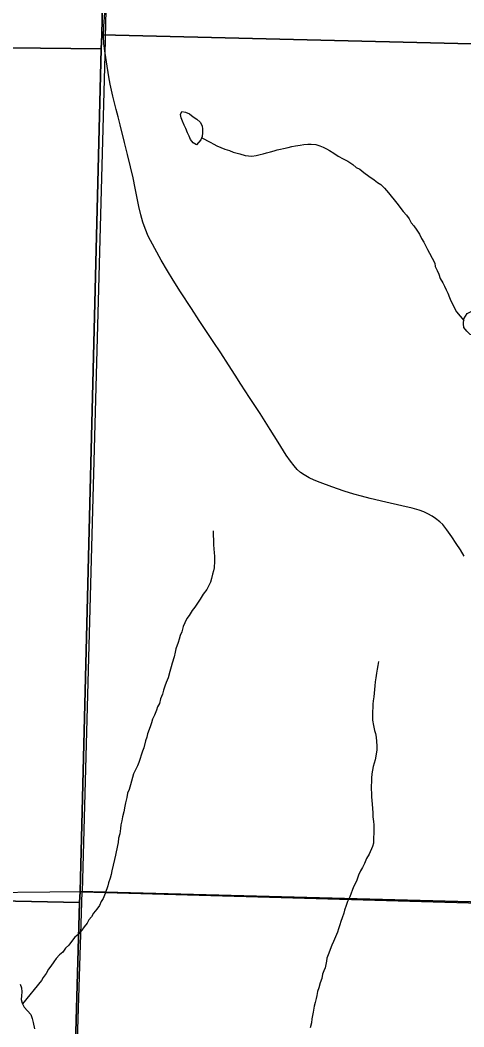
# Model space of a CAD drawing. Extents: x -7.9 to 76.1, y 0 to 22.
# Drawn here: x 5.35 to 5.878, y 18.075 to 19.274 of the extents above; entities that cross this region are included whole.
import ezdxf

# ---------------------------------------------------------------- set-up
doc = ezdxf.new("R2010")
doc.units = 0
for name, color, linetype in [('DV_X_Township_Line', 7, 'Continuous'), ('GM_X_County_Road', 7, 'Continuous'), ('GM_X_Minor_River', 7, 'Continuous'), ('GM_X_Section', 7, 'Continuous')]:
    doc.layers.add(name, color=color, linetype=linetype)

msp = doc.modelspace()

# ---------------------------------------------------------------- linework, layer by layer
at = {"layer": 'DV_X_Township_Line'}
for points in [[(5.4916, 20.9), (5.4589, 19.5934), (5.4537, 19.3537), (5.4527, 19.3121), (5.4518, 19.2705), (5.4514, 19.2515), (5.451, 19.2324), (5.4237, 18.2356), (6.0503, 18.2178), (7.6352, 18.1705), (8.1733, 18.1556), (8.2754, 18.1527), (8.3264, 18.1514), (8.3292, 18.1513), (8.3352, 18.1512), (8.3434, 18.151), (8.9, 18.1366), (8.9, 18.1366)], [(5.3187, 14.1), (5.3187, 14.1), (5.3308, 14.5457), (5.3468, 15.1527), (5.3492, 15.2488), (5.3496, 15.269), (5.3835, 16.8368), (5.4044, 17.6173), (5.4237, 18.2356), (4.9631, 18.2309), (4.7878, 18.2356), (4.712, 18.2376), (4.641, 18.2398), (3.9131, 18.2522), (2.8136, 18.2741), (2.7747, 18.2739), (2.7625, 18.2742), (2.7582, 18.2743), (2.1, 18.2862)]]:
    msp.add_lwpolyline(points, dxfattribs=at)
at = {"layer": 'GM_X_County_Road'}
for points in [[(5.4667, 19.1584), (5.4644, 19.167), (5.4604, 19.1832), (5.4573, 19.1972), (5.4556, 19.206), (5.4526, 19.2238), (5.4511, 19.2343), (5.4498, 19.2457), (5.4493, 19.2539), (5.4495, 19.2665), (5.4507, 19.2821), (5.4519, 19.2954), (5.453, 19.3078), (5.4543, 19.323), (5.4547, 19.3304), (5.4548, 19.3396), (5.4545, 19.3446), (5.4539, 19.3503), (5.4528, 19.3546), (5.4522, 19.3563)], [(5.878, 18.6352), (5.8737, 18.6427), (5.8688, 18.6505), (5.8636, 18.6585), (5.8577, 18.6668), (5.853, 18.6729), (5.8494, 18.6761), (5.8442, 18.6801), (5.8402, 18.683), (5.8351, 18.6859), (5.8303, 18.6881), (5.8245, 18.6901), (5.8163, 18.6925), (5.8042, 18.6953), (5.785, 18.6998), (5.7662, 18.704), (5.7561, 18.7066), (5.7471, 18.7091), (5.7356, 18.7127), (5.7207, 18.7178), (5.707, 18.7229), (5.6999, 18.7258), (5.6937, 18.7287), (5.6879, 18.732), (5.6835, 18.735), (5.6797, 18.7385), (5.6759, 18.7428), (5.6715, 18.7484), (5.6665, 18.7558), (5.6568, 18.7712), (5.6473, 18.7863), (5.6355, 18.8051), (5.6229, 18.8241), (5.6125, 18.8402), (5.6057, 18.8509), (5.5977, 18.8633), (5.5888, 18.8773), (5.5797, 18.8911), (5.571, 18.9039), (5.5631, 18.916), (5.5539, 18.9302), (5.5409, 18.9502), (5.532, 18.9641), (5.5254, 18.9751), (5.5177, 18.9878), (5.5102, 19.0015), (5.5024, 19.0165), (5.4986, 19.0255), (5.496, 19.0332), (5.4936, 19.0418), (5.4912, 19.0515), (5.4869, 19.0735), (5.4844, 19.0858), (5.4813, 19.0987), (5.4779, 19.1135), (5.4743, 19.1278), (5.4692, 19.1488), (5.4667, 19.1584)]]:
    msp.add_lwpolyline(points, dxfattribs=at)
at = {"layer": 'GM_X_Minor_River'}
for points in [[(5.5651, 19.131), (5.5599, 19.1249), (5.556, 19.1275), (5.5526, 19.1316), (5.551, 19.1354), (5.5491, 19.1395), (5.5471, 19.1444), (5.5451, 19.1486), (5.5432, 19.1531), (5.5416, 19.1572), (5.5408, 19.161), (5.5423, 19.1648), (5.5468, 19.1638), (5.5514, 19.1619), (5.556, 19.1586), (5.5602, 19.1556), (5.5641, 19.1519), (5.5664, 19.1477), (5.5668, 19.1439), (5.5669, 19.1394), (5.5666, 19.1348), (5.5651, 19.131)], [(5.566, 19.1334), (5.5761, 19.1281), (5.5803, 19.1259), (5.5842, 19.1237), (5.5937, 19.12), (5.599, 19.1182), (5.6036, 19.1163), (5.6112, 19.1142), (5.6177, 19.1124), (5.6256, 19.1117), (5.6306, 19.1122), (5.6355, 19.1134), (5.6393, 19.1142), (5.643, 19.1154), (5.6479, 19.1166), (5.6521, 19.1178), (5.6559, 19.1193), (5.6597, 19.1198), (5.6634, 19.1206), (5.6687, 19.1218), (5.6733, 19.123), (5.6774, 19.1238), (5.6831, 19.1246), (5.6873, 19.1255), (5.6922, 19.1259), (5.6964, 19.126), (5.7017, 19.1256), (5.7066, 19.1238), (5.7104, 19.1224), (5.7143, 19.1205), (5.7181, 19.1183), (5.723, 19.1153), (5.7284, 19.1116), (5.7341, 19.1083), (5.7399, 19.1057), (5.7456, 19.1016), (5.7498, 19.0982), (5.754, 19.096), (5.759, 19.0923), (5.7647, 19.0878), (5.7713, 19.0833), (5.7751, 19.0804), (5.7789, 19.0777), (5.7835, 19.0733), (5.7881, 19.068), (5.7912, 19.0639), (5.7951, 19.0594), (5.7982, 19.0556), (5.8055, 19.0459), (5.8097, 19.0414), (5.8128, 19.0368), (5.8152, 19.0323), (5.8182, 19.0286), (5.8217, 19.0233), (5.8252, 19.0188), (5.8276, 19.0135), (5.8303, 19.009), (5.8326, 19.0045), (5.8346, 19.0003), (5.8369, 18.9962), (5.8431, 18.9841), (5.8435, 18.9803), (5.8459, 18.9754), (5.8482, 18.9709), (5.8498, 18.966), (5.8529, 18.9607), (5.8549, 18.957), (5.8568, 18.9524), (5.8588, 18.9483), (5.8607, 18.9434), (5.8623, 18.9392), (5.8646, 18.9351), (5.8666, 18.9306), (5.8689, 18.9264), (5.8776, 18.9161)], [(5.8776, 18.918), (5.8818, 18.9243), (5.8864, 18.9267), (5.8909, 18.9271), (5.8955, 18.9245), (5.8978, 18.9207), (5.8994, 18.9166), (5.9017, 18.9124), (5.9033, 18.9075), (5.9034, 18.903), (5.9027, 18.8988), (5.8989, 18.8972), (5.8943, 18.8972), (5.8852, 18.8993), (5.8814, 18.9031), (5.8779, 18.9076), (5.8775, 18.9121), (5.8776, 18.918)], [(5.5797, 18.6655), (5.5799, 18.6492), (5.5804, 18.6435), (5.5808, 18.6397), (5.5813, 18.6348), (5.5813, 18.6295), (5.5807, 18.6215), (5.58, 18.6177), (5.5789, 18.6139), (5.5778, 18.6086), (5.5764, 18.6044), (5.5741, 18.5998), (5.5723, 18.5956), (5.5678, 18.5902), (5.5641, 18.5841), (5.5612, 18.5795), (5.5578, 18.5745), (5.5548, 18.5707), (5.5511, 18.5649), (5.5485, 18.5611), (5.5459, 18.5561), (5.5441, 18.5515), (5.5423, 18.5451), (5.5404, 18.5409), (5.5394, 18.5367), (5.5379, 18.5325), (5.5354, 18.5249), (5.5346, 18.5211), (5.5332, 18.5157), (5.531, 18.5081), (5.5296, 18.5035), (5.5281, 18.4982), (5.526, 18.4906), (5.5238, 18.4848), (5.5223, 18.4806), (5.5205, 18.4757), (5.5194, 18.4711), (5.5172, 18.4654), (5.5158, 18.4601), (5.5135, 18.4558), (5.5121, 18.452), (5.5099, 18.4459), (5.5077, 18.4413), (5.5062, 18.4371), (5.5051, 18.4333), (5.5037, 18.4291), (5.5015, 18.4238), (5.5007, 18.42), (5.4993, 18.4154), (5.4971, 18.407), (5.4957, 18.4032), (5.4942, 18.3986), (5.4928, 18.3944), (5.4913, 18.3899), (5.4895, 18.3857), (5.4869, 18.3803), (5.485, 18.3761), (5.4836, 18.3719), (5.4825, 18.3673), (5.4814, 18.3632), (5.4796, 18.3574), (5.4778, 18.3532), (5.4771, 18.3479), (5.4753, 18.3418), (5.4746, 18.3376), (5.4735, 18.3308), (5.4717, 18.3251), (5.471, 18.3201), (5.4699, 18.3155), (5.4696, 18.311), (5.4686, 18.3049), (5.4671, 18.2996), (5.4668, 18.2946), (5.4657, 18.2908), (5.4636, 18.2794), (5.4625, 18.2744), (5.4593, 18.2607), (5.4582, 18.2565), (5.4572, 18.252), (5.4553, 18.2466), (5.4542, 18.2428), (5.4513, 18.2337), (5.4488, 18.2279), (5.4465, 18.2241), (5.4443, 18.2195), (5.4414, 18.2149), (5.4372, 18.2103), (5.435, 18.2061), (5.4317, 18.2022), (5.4298, 18.1984), (5.4261, 18.1942), (5.4235, 18.19), (5.419, 18.185), (5.4153, 18.1819), (5.4112, 18.1765), (5.4078, 18.1723), (5.4041, 18.1685), (5.4007, 18.1639), (5.397, 18.1608), (5.3929, 18.1565), (5.3903, 18.1523)], [(5.7763, 18.5099), (5.7756, 18.505), (5.7749, 18.5008), (5.7739, 18.4962), (5.7732, 18.4905), (5.7725, 18.4856), (5.7718, 18.481), (5.7708, 18.4677), (5.7701, 18.4631), (5.7694, 18.459), (5.7695, 18.4552), (5.7692, 18.4506), (5.7692, 18.4461), (5.7693, 18.44), (5.7705, 18.4339), (5.7714, 18.4279), (5.7726, 18.4241), (5.7734, 18.4199), (5.7743, 18.4097), (5.7744, 18.4044), (5.7722, 18.3929), (5.7712, 18.3888), (5.7701, 18.3849), (5.769, 18.3807), (5.7683, 18.3762), (5.768, 18.3712), (5.768, 18.3663), (5.7677, 18.3625), (5.7679, 18.3488), (5.7688, 18.3401), (5.7697, 18.3299), (5.7697, 18.325), (5.7702, 18.3196), (5.7706, 18.3155), (5.7708, 18.3056), (5.7705, 18.2999), (5.7702, 18.2938), (5.7691, 18.2896), (5.765, 18.2805), (5.7621, 18.2755), (5.7595, 18.2694), (5.7573, 18.2648), (5.7547, 18.2606), (5.7525, 18.2556), (5.7503, 18.2484), (5.7466, 18.2415), (5.7422, 18.2297), (5.7396, 18.2243), (5.7378, 18.2193), (5.736, 18.214), (5.7349, 18.2102), (5.7331, 18.2048), (5.7316, 18.2003), (5.7305, 18.1965), (5.7287, 18.1915), (5.7276, 18.1877), (5.7251, 18.182), (5.7229, 18.1766), (5.7206, 18.1724), (5.7166, 18.1606), (5.7148, 18.1568), (5.7145, 18.153), (5.7127, 18.1453), (5.7112, 18.1415), (5.7097, 18.1377), (5.7087, 18.1324), (5.7068, 18.1274), (5.7054, 18.1213), (5.7039, 18.1171), (5.7029, 18.1125), (5.7022, 18.1087), (5.7011, 18.1038), (5.6996, 18.0996), (5.6986, 18.0924), (5.6972, 18.0847), (5.6965, 18.0798), (5.6951, 18.0737)], [(5.3903, 18.1523), (5.3865, 18.1473), (5.3839, 18.1435), (5.381, 18.1385), (5.3776, 18.1339), (5.3754, 18.1301), (5.3528, 18.1022)], [(5.35, 18.1259), (5.3516, 18.1214), (5.3521, 18.1165), (5.3518, 18.1119), (5.3514, 18.1077), (5.3523, 18.1032), (5.355, 18.0983), (5.3588, 18.0942), (5.3627, 18.0897), (5.3643, 18.0851), (5.3655, 18.0802), (5.3671, 18.0726)]]:
    msp.add_lwpolyline(points, dxfattribs=at)
at = {"layer": 'GM_X_Section'}
for points in [[(4.4641, 20.2762), (5.4689, 20.2672), (5.4474, 19.2561), (5.4466, 19.2394), (4.4336, 19.2503)], [(5.4689, 20.2672), (5.4695, 20.2752), (6.3589, 20.2537), (6.3267, 19.2345), (5.4474, 19.2561)], [(4.4336, 19.2503), (5.4466, 19.2394), (5.4216, 18.2363), (5.4207, 18.223), (4.4107, 18.2442)], [(5.4474, 19.2561), (6.3267, 19.2345), (6.2899, 18.213), (5.4216, 18.2363), (5.4466, 19.2394)], [(4.4107, 18.2442), (5.4207, 18.223), (5.3971, 17.3953), (4.3909, 17.4116)], [(5.4216, 18.2363), (6.2899, 18.213), (6.2529, 17.2478), (5.3953, 17.2709), (5.3971, 17.3953), (5.4207, 18.223)]]:
    msp.add_lwpolyline(points, close=True, dxfattribs=at)

doc.saveas('drawing.dxf')
